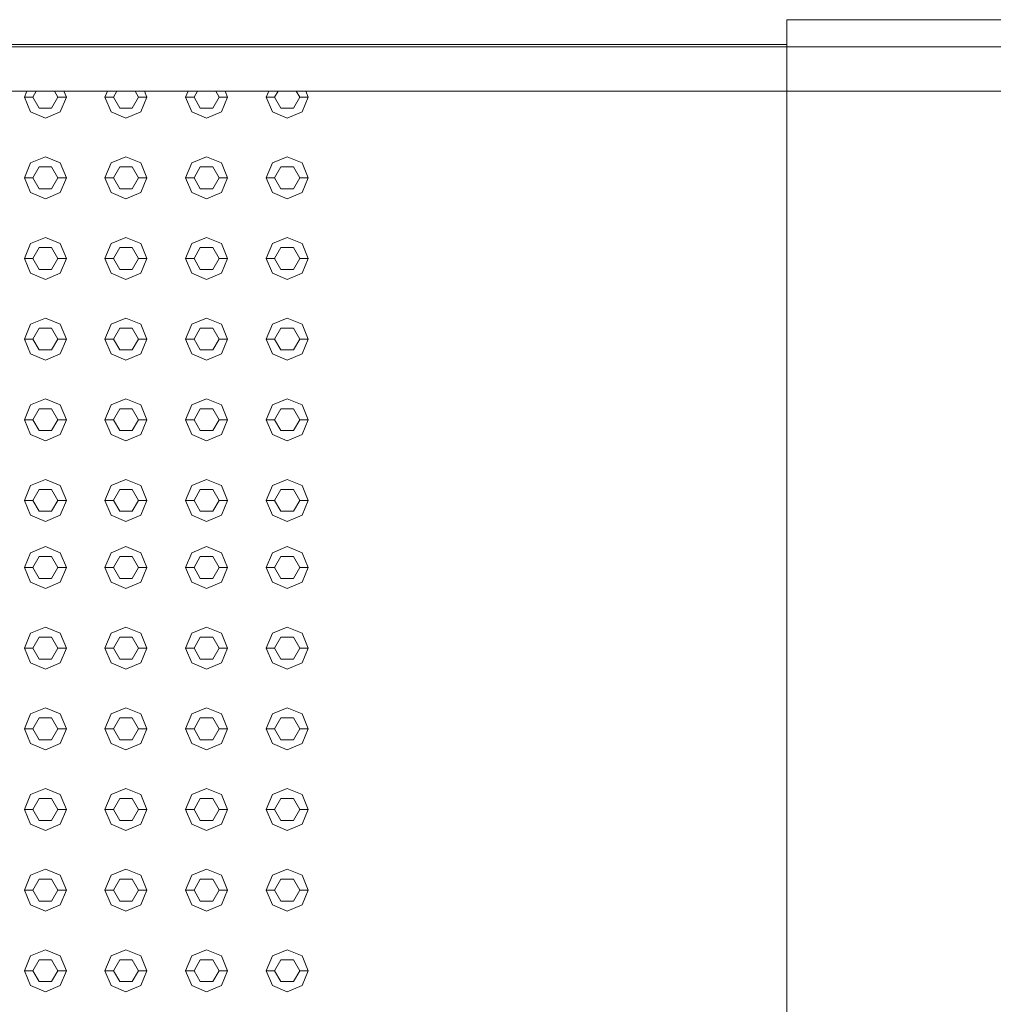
# Model space of a CAD drawing. Header units: millimetres. Extents: x 321 to 585, y -277 to 9.
# Tile 1046 of 1056: x 359.94 to 361.09, y -7.05 to -5.88. Entities that reach past the tile are written whole.
import ezdxf

# ---------------------------------------------------------------- set-up
doc = ezdxf.new("R2010")
doc.units = ezdxf.units.MM
doc.header["$MEASUREMENT"] = 0
for name, color, linetype, lineweight in [('IFC-Elemento construtivo genérico-Contorno', 253, 'Continuous', 5), ('IFC-Laje-Contorno', 134, 'Continuous', 5), ('IFC-Parede-Contorno', 42, 'Continuous', 5)]:
    doc.layers.add(name, color=color, linetype=linetype, lineweight=lineweight)

msp = doc.modelspace()

# ---------------------------------------------------------------- linework, layer by layer
at = {"layer": 'IFC-Elemento construtivo genérico-Contorno', "lineweight": 5}
for p, q in [((359.9413, -5.9724), (359.9443, -5.9651)), ((359.9513, -5.9724), (359.9555, -5.9651)), ((359.9771, -5.9651), (359.9813, -5.9724)), ((359.9883, -5.9651), (359.9913, -5.9724)), ((360.0373, -5.9724), (360.0403, -5.9651)), ((360.0473, -5.9724), (360.0515, -5.9651)), ((360.0731, -5.9651), (360.0773, -5.9724)), ((360.0843, -5.9651), (360.0873, -5.9724)), ((360.1333, -5.9724), (360.1363, -5.9651)), ((360.1433, -5.9724), (360.1475, -5.9651)), ((360.1691, -5.9651), (360.1733, -5.9724)), ((360.1803, -5.9651), (360.1833, -5.9724)), ((360.2293, -5.9724), (360.2323, -5.9651)), ((360.2393, -5.9724), (360.2435, -5.9651)), ((360.2651, -5.9651), (360.2693, -5.9724)), ((360.2763, -5.9651), (360.2793, -5.9724)), ((359.9413, -5.9724), (359.9513, -5.9724)), ((359.9413, -5.9724), (359.9487, -5.99)), ((359.9513, -5.9724), (359.9588, -5.9854)), ((359.9738, -5.9854), (359.9813, -5.9724)), ((359.9813, -5.9724), (359.9913, -5.9724)), ((359.984, -5.99), (359.9913, -5.9724)), ((360.0373, -5.9724), (360.0473, -5.9724)), ((360.0373, -5.9724), (360.0447, -5.99)), ((360.0473, -5.9724), (360.0548, -5.9854)), ((360.0698, -5.9854), (360.0773, -5.9724)), ((360.0773, -5.9724), (360.0873, -5.9724)), ((360.08, -5.99), (360.0873, -5.9724)), ((360.1333, -5.9724), (360.1433, -5.9724)), ((360.1333, -5.9724), (360.1407, -5.99)), ((360.1433, -5.9724), (360.1508, -5.9854)), ((360.1658, -5.9854), (360.1733, -5.9724)), ((360.1733, -5.9724), (360.1833, -5.9724)), ((360.176, -5.99), (360.1833, -5.9724)), ((360.2293, -5.9724), (360.2393, -5.9724)), ((360.2293, -5.9724), (360.2367, -5.99)), ((360.2393, -5.9724), (360.2468, -5.9854)), ((360.2618, -5.9854), (360.2693, -5.9724)), ((360.2693, -5.9724), (360.2793, -5.9724)), ((360.272, -5.99), (360.2793, -5.9724)), ((359.9588, -5.9854), (359.9738, -5.9854)), ((360.0548, -5.9854), (360.0698, -5.9854)), ((360.1508, -5.9854), (360.1658, -5.9854)), ((360.2468, -5.9854), (360.2618, -5.9854)), ((359.9487, -5.99), (359.9663, -5.9974)), ((359.9663, -5.9974), (359.984, -5.99)), ((360.0447, -5.99), (360.0623, -5.9974)), ((360.0623, -5.9974), (360.08, -5.99)), ((360.1407, -5.99), (360.1583, -5.9974)), ((360.1583, -5.9974), (360.176, -5.99)), ((360.2367, -5.99), (360.2543, -5.9974)), ((360.2543, -5.9974), (360.272, -5.99)), ((359.9487, -6.0507), (359.9663, -6.0434)), ((359.9663, -6.0434), (359.984, -6.0507)), ((360.0447, -6.0507), (360.0623, -6.0434)), ((360.0623, -6.0434), (360.08, -6.0507)), ((360.1407, -6.0507), (360.1583, -6.0434)), ((360.1583, -6.0434), (360.176, -6.0507)), ((360.2367, -6.0507), (360.2543, -6.0434)), ((360.2543, -6.0434), (360.272, -6.0507)), ((359.9413, -6.0684), (359.9487, -6.0507)), ((359.9513, -6.0684), (359.9588, -6.0554)), ((359.9588, -6.0554), (359.9738, -6.0554)), ((359.9738, -6.0554), (359.9813, -6.0684)), ((359.984, -6.0507), (359.9913, -6.0684)), ((360.0373, -6.0684), (360.0447, -6.0507)), ((360.0473, -6.0684), (360.0548, -6.0554)), ((360.0548, -6.0554), (360.0698, -6.0554)), ((360.0698, -6.0554), (360.0773, -6.0684)), ((360.08, -6.0507), (360.0873, -6.0684)), ((360.1333, -6.0684), (360.1407, -6.0507)), ((360.1433, -6.0684), (360.1508, -6.0554)), ((360.1508, -6.0554), (360.1658, -6.0554)), ((360.1658, -6.0554), (360.1733, -6.0684)), ((360.176, -6.0507), (360.1833, -6.0684)), ((360.2293, -6.0684), (360.2367, -6.0507)), ((360.2393, -6.0684), (360.2468, -6.0554)), ((360.2468, -6.0554), (360.2618, -6.0554)), ((360.2618, -6.0554), (360.2693, -6.0684)), ((360.272, -6.0507), (360.2793, -6.0684)), ((359.9413, -6.0684), (359.9513, -6.0684)), ((359.9413, -6.0684), (359.9487, -6.086)), ((359.9513, -6.0684), (359.9588, -6.0814)), ((359.9738, -6.0814), (359.9813, -6.0684)), ((359.9813, -6.0684), (359.9913, -6.0684)), ((359.984, -6.086), (359.9913, -6.0684)), ((360.0373, -6.0684), (360.0473, -6.0684)), ((360.0373, -6.0684), (360.0447, -6.086)), ((360.0473, -6.0684), (360.0548, -6.0814)), ((360.0698, -6.0814), (360.0773, -6.0684)), ((360.0773, -6.0684), (360.0873, -6.0684)), ((360.08, -6.086), (360.0873, -6.0684)), ((360.1333, -6.0684), (360.1433, -6.0684)), ((360.1333, -6.0684), (360.1407, -6.086)), ((360.1433, -6.0684), (360.1508, -6.0814)), ((360.1658, -6.0814), (360.1733, -6.0684)), ((360.1733, -6.0684), (360.1833, -6.0684)), ((360.176, -6.086), (360.1833, -6.0684)), ((360.2293, -6.0684), (360.2393, -6.0684)), ((360.2293, -6.0684), (360.2367, -6.086)), ((360.2393, -6.0684), (360.2468, -6.0814)), ((360.2618, -6.0814), (360.2693, -6.0684)), ((360.2693, -6.0684), (360.2793, -6.0684)), ((360.272, -6.086), (360.2793, -6.0684)), ((359.9588, -6.0814), (359.9738, -6.0814)), ((360.0548, -6.0814), (360.0698, -6.0814)), ((360.1508, -6.0814), (360.1658, -6.0814)), ((360.2468, -6.0814), (360.2618, -6.0814)), ((359.9487, -6.086), (359.9663, -6.0934)), ((359.9663, -6.0934), (359.984, -6.086)), ((360.0447, -6.086), (360.0623, -6.0934)), ((360.0623, -6.0934), (360.08, -6.086)), ((360.1407, -6.086), (360.1583, -6.0934)), ((360.1583, -6.0934), (360.176, -6.086)), ((360.2367, -6.086), (360.2543, -6.0934)), ((360.2543, -6.0934), (360.272, -6.086)), ((359.9487, -6.1467), (359.9663, -6.1394)), ((359.9663, -6.1394), (359.984, -6.1467)), ((360.0447, -6.1467), (360.0623, -6.1394)), ((360.0623, -6.1394), (360.08, -6.1467)), ((360.1407, -6.1467), (360.1583, -6.1394)), ((360.1583, -6.1394), (360.176, -6.1467)), ((360.2367, -6.1467), (360.2543, -6.1394)), ((360.2543, -6.1394), (360.272, -6.1467)), ((359.9413, -6.1644), (359.9487, -6.1467)), ((359.9513, -6.1644), (359.9588, -6.1514)), ((359.9588, -6.1514), (359.9738, -6.1514)), ((359.9738, -6.1514), (359.9813, -6.1644)), ((359.984, -6.1467), (359.9913, -6.1644)), ((360.0373, -6.1644), (360.0447, -6.1467)), ((360.0473, -6.1644), (360.0548, -6.1514)), ((360.0548, -6.1514), (360.0698, -6.1514)), ((360.0698, -6.1514), (360.0773, -6.1644)), ((360.08, -6.1467), (360.0873, -6.1644)), ((360.1333, -6.1644), (360.1407, -6.1467)), ((360.1433, -6.1644), (360.1508, -6.1514)), ((360.1508, -6.1514), (360.1658, -6.1514)), ((360.1658, -6.1514), (360.1733, -6.1644)), ((360.176, -6.1467), (360.1833, -6.1644)), ((360.2293, -6.1644), (360.2367, -6.1467)), ((360.2393, -6.1644), (360.2468, -6.1514)), ((360.2468, -6.1514), (360.2618, -6.1514)), ((360.2618, -6.1514), (360.2693, -6.1644)), ((360.272, -6.1467), (360.2793, -6.1644)), ((359.9413, -6.1644), (359.9513, -6.1644)), ((359.9413, -6.1644), (359.9487, -6.182)), ((359.9513, -6.1644), (359.9588, -6.1774)), ((359.9738, -6.1774), (359.9813, -6.1644)), ((359.9813, -6.1644), (359.9913, -6.1644)), ((359.984, -6.182), (359.9913, -6.1644)), ((360.0373, -6.1644), (360.0473, -6.1644)), ((360.0373, -6.1644), (360.0447, -6.182)), ((360.0473, -6.1644), (360.0548, -6.1774)), ((360.0698, -6.1774), (360.0773, -6.1644)), ((360.0773, -6.1644), (360.0873, -6.1644)), ((360.08, -6.182), (360.0873, -6.1644)), ((360.1333, -6.1644), (360.1433, -6.1644)), ((360.1333, -6.1644), (360.1407, -6.182)), ((360.1433, -6.1644), (360.1508, -6.1774)), ((360.1658, -6.1774), (360.1733, -6.1644)), ((360.1733, -6.1644), (360.1833, -6.1644)), ((360.176, -6.182), (360.1833, -6.1644)), ((360.2293, -6.1644), (360.2393, -6.1644)), ((360.2293, -6.1644), (360.2367, -6.182)), ((360.2393, -6.1644), (360.2468, -6.1774)), ((360.2618, -6.1774), (360.2693, -6.1644)), ((360.2693, -6.1644), (360.2793, -6.1644)), ((360.272, -6.182), (360.2793, -6.1644)), ((359.9588, -6.1774), (359.9738, -6.1774)), ((360.0548, -6.1774), (360.0698, -6.1774)), ((360.1508, -6.1774), (360.1658, -6.1774)), ((360.2468, -6.1774), (360.2618, -6.1774)), ((359.9487, -6.182), (359.9663, -6.1894)), ((359.9663, -6.1894), (359.984, -6.182)), ((360.0447, -6.182), (360.0623, -6.1894)), ((360.0623, -6.1894), (360.08, -6.182)), ((360.1407, -6.182), (360.1583, -6.1894)), ((360.1583, -6.1894), (360.176, -6.182)), ((360.2367, -6.182), (360.2543, -6.1894)), ((360.2543, -6.1894), (360.272, -6.182)), ((359.9487, -6.2427), (359.9663, -6.2354)), ((359.9663, -6.2354), (359.984, -6.2427)), ((360.0447, -6.2427), (360.0623, -6.2354)), ((360.0623, -6.2354), (360.08, -6.2427)), ((360.1407, -6.2427), (360.1583, -6.2354)), ((360.1583, -6.2354), (360.176, -6.2427)), ((360.2367, -6.2427), (360.2543, -6.2354)), ((360.2543, -6.2354), (360.272, -6.2427)), ((359.9413, -6.2604), (359.9487, -6.2427)), ((359.9513, -6.2604), (359.9588, -6.2474)), ((359.9588, -6.2474), (359.9738, -6.2474)), ((359.9738, -6.2474), (359.9813, -6.2604)), ((359.984, -6.2427), (359.9913, -6.2604)), ((360.0373, -6.2604), (360.0447, -6.2427)), ((360.0473, -6.2604), (360.0548, -6.2474)), ((360.0548, -6.2474), (360.0698, -6.2474)), ((360.0698, -6.2474), (360.0773, -6.2604)), ((360.08, -6.2427), (360.0873, -6.2604)), ((360.1333, -6.2604), (360.1407, -6.2427)), ((360.1433, -6.2604), (360.1508, -6.2474)), ((360.1508, -6.2474), (360.1658, -6.2474)), ((360.1658, -6.2474), (360.1733, -6.2604)), ((360.176, -6.2427), (360.1833, -6.2604)), ((360.2293, -6.2604), (360.2367, -6.2427)), ((360.2393, -6.2604), (360.2468, -6.2474)), ((360.2468, -6.2474), (360.2618, -6.2474)), ((360.2618, -6.2474), (360.2693, -6.2604)), ((360.272, -6.2427), (360.2793, -6.2604)), ((359.9413, -6.2604), (359.9513, -6.2604)), ((359.9413, -6.2604), (359.9487, -6.278)), ((359.9513, -6.2604), (359.9588, -6.2734)), ((359.9738, -6.2734), (359.9813, -6.2604)), ((359.9813, -6.2604), (359.9913, -6.2604)), ((359.984, -6.278), (359.9913, -6.2604)), ((360.0373, -6.2604), (360.0473, -6.2604)), ((360.0373, -6.2604), (360.0447, -6.278)), ((360.0473, -6.2604), (360.0548, -6.2734)), ((360.0698, -6.2734), (360.0773, -6.2604)), ((360.0773, -6.2604), (360.0873, -6.2604)), ((360.08, -6.278), (360.0873, -6.2604)), ((360.1333, -6.2604), (360.1433, -6.2604)), ((360.1333, -6.2604), (360.1407, -6.278)), ((360.1433, -6.2604), (360.1508, -6.2734)), ((360.1658, -6.2734), (360.1733, -6.2604)), ((360.1733, -6.2604), (360.1833, -6.2604)), ((360.176, -6.278), (360.1833, -6.2604)), ((360.2293, -6.2604), (360.2393, -6.2604)), ((360.2293, -6.2604), (360.2367, -6.278)), ((360.2393, -6.2604), (360.2468, -6.2734)), ((360.2618, -6.2734), (360.2693, -6.2604)), ((360.2693, -6.2604), (360.2793, -6.2604)), ((360.272, -6.278), (360.2793, -6.2604)), ((359.9487, -6.278), (359.9663, -6.2854)), ((359.9588, -6.2734), (359.9738, -6.2734)), ((359.9663, -6.2854), (359.984, -6.278)), ((360.0447, -6.278), (360.0623, -6.2854)), ((360.0548, -6.2734), (360.0698, -6.2734)), ((360.0623, -6.2854), (360.08, -6.278)), ((360.1407, -6.278), (360.1583, -6.2854)), ((360.1508, -6.2734), (360.1658, -6.2734)), ((360.1583, -6.2854), (360.176, -6.278)), ((360.2367, -6.278), (360.2543, -6.2854)), ((360.2468, -6.2734), (360.2618, -6.2734)), ((360.2543, -6.2854), (360.272, -6.278)), ((359.9413, -6.3564), (359.9487, -6.3387)), ((359.9487, -6.3387), (359.9663, -6.3314)), ((359.9663, -6.3314), (359.984, -6.3387)), ((359.984, -6.3387), (359.9913, -6.3564)), ((360.0373, -6.3564), (360.0447, -6.3387)), ((360.0447, -6.3387), (360.0623, -6.3314)), ((360.0623, -6.3314), (360.08, -6.3387)), ((360.08, -6.3387), (360.0873, -6.3564)), ((360.1333, -6.3564), (360.1407, -6.3387)), ((360.1407, -6.3387), (360.1583, -6.3314)), ((360.1583, -6.3314), (360.176, -6.3387)), ((360.176, -6.3387), (360.1833, -6.3564)), ((360.2293, -6.3564), (360.2367, -6.3387)), ((360.2367, -6.3387), (360.2543, -6.3314)), ((360.2543, -6.3314), (360.272, -6.3387)), ((360.272, -6.3387), (360.2793, -6.3564)), ((359.9513, -6.3564), (359.9588, -6.3434)), ((359.9588, -6.3434), (359.9738, -6.3434)), ((359.9738, -6.3434), (359.9813, -6.3564)), ((360.0473, -6.3564), (360.0548, -6.3434)), ((360.0548, -6.3434), (360.0698, -6.3434)), ((360.0698, -6.3434), (360.0773, -6.3564)), ((360.1433, -6.3564), (360.1508, -6.3434)), ((360.1508, -6.3434), (360.1658, -6.3434)), ((360.1658, -6.3434), (360.1733, -6.3564)), ((360.2393, -6.3564), (360.2468, -6.3434)), ((360.2468, -6.3434), (360.2618, -6.3434)), ((360.2618, -6.3434), (360.2693, -6.3564)), ((359.9413, -6.3564), (359.9513, -6.3564)), ((359.9413, -6.3564), (359.9487, -6.374)), ((359.9513, -6.3564), (359.9588, -6.3694)), ((359.9738, -6.3694), (359.9813, -6.3564)), ((359.9813, -6.3564), (359.9913, -6.3564)), ((359.984, -6.374), (359.9913, -6.3564)), ((360.0373, -6.3564), (360.0473, -6.3564)), ((360.0373, -6.3564), (360.0447, -6.374)), ((360.0473, -6.3564), (360.0548, -6.3694)), ((360.0698, -6.3694), (360.0773, -6.3564)), ((360.0773, -6.3564), (360.0873, -6.3564)), ((360.08, -6.374), (360.0873, -6.3564)), ((360.1333, -6.3564), (360.1433, -6.3564)), ((360.1333, -6.3564), (360.1407, -6.374)), ((360.1433, -6.3564), (360.1508, -6.3694)), ((360.1658, -6.3694), (360.1733, -6.3564)), ((360.1733, -6.3564), (360.1833, -6.3564)), ((360.176, -6.374), (360.1833, -6.3564)), ((360.2293, -6.3564), (360.2393, -6.3564)), ((360.2293, -6.3564), (360.2367, -6.374)), ((360.2393, -6.3564), (360.2468, -6.3694)), ((360.2618, -6.3694), (360.2693, -6.3564)), ((360.2693, -6.3564), (360.2793, -6.3564)), ((360.272, -6.374), (360.2793, -6.3564)), ((359.9487, -6.374), (359.9663, -6.3814)), ((359.9588, -6.3694), (359.9738, -6.3694)), ((359.9663, -6.3814), (359.984, -6.374)), ((360.0447, -6.374), (360.0623, -6.3814)), ((360.0548, -6.3694), (360.0698, -6.3694)), ((360.0623, -6.3814), (360.08, -6.374)), ((360.1407, -6.374), (360.1583, -6.3814)), ((360.1508, -6.3694), (360.1658, -6.3694)), ((360.1583, -6.3814), (360.176, -6.374)), ((360.2367, -6.374), (360.2543, -6.3814)), ((360.2468, -6.3694), (360.2618, -6.3694)), ((360.2543, -6.3814), (360.272, -6.374)), ((359.9413, -6.4524), (359.9487, -6.4347)), ((359.9487, -6.4347), (359.9663, -6.4274)), ((359.9663, -6.4274), (359.984, -6.4347)), ((359.984, -6.4347), (359.9913, -6.4524)), ((360.0373, -6.4524), (360.0447, -6.4347)), ((360.0447, -6.4347), (360.0623, -6.4274)), ((360.0623, -6.4274), (360.08, -6.4347)), ((360.08, -6.4347), (360.0873, -6.4524)), ((360.1333, -6.4524), (360.1407, -6.4347)), ((360.1407, -6.4347), (360.1583, -6.4274)), ((360.1583, -6.4274), (360.176, -6.4347)), ((360.176, -6.4347), (360.1833, -6.4524)), ((360.2293, -6.4524), (360.2367, -6.4347)), ((360.2367, -6.4347), (360.2543, -6.4274)), ((360.2543, -6.4274), (360.272, -6.4347)), ((360.272, -6.4347), (360.2793, -6.4524)), ((359.9513, -6.4524), (359.9588, -6.4394)), ((359.9588, -6.4394), (359.9738, -6.4394)), ((359.9738, -6.4394), (359.9813, -6.4524)), ((360.0473, -6.4524), (360.0548, -6.4394)), ((360.0548, -6.4394), (360.0698, -6.4394)), ((360.0698, -6.4394), (360.0773, -6.4524)), ((360.1433, -6.4524), (360.1508, -6.4394)), ((360.1508, -6.4394), (360.1658, -6.4394)), ((360.1658, -6.4394), (360.1733, -6.4524)), ((360.2393, -6.4524), (360.2468, -6.4394)), ((360.2468, -6.4394), (360.2618, -6.4394)), ((360.2618, -6.4394), (360.2693, -6.4524)), ((359.9413, -6.4524), (359.9513, -6.4524)), ((359.9413, -6.4524), (359.9487, -6.47)), ((359.9513, -6.4524), (359.9588, -6.4654)), ((359.9738, -6.4654), (359.9813, -6.4524)), ((359.9813, -6.4524), (359.9913, -6.4524)), ((359.984, -6.47), (359.9913, -6.4524)), ((360.0373, -6.4524), (360.0473, -6.4524)), ((360.0373, -6.4524), (360.0447, -6.47)), ((360.0473, -6.4524), (360.0548, -6.4654)), ((360.0698, -6.4654), (360.0773, -6.4524)), ((360.0773, -6.4524), (360.0873, -6.4524)), ((360.08, -6.47), (360.0873, -6.4524)), ((360.1333, -6.4524), (360.1433, -6.4524)), ((360.1333, -6.4524), (360.1407, -6.47)), ((360.1433, -6.4524), (360.1508, -6.4654)), ((360.1658, -6.4654), (360.1733, -6.4524)), ((360.1733, -6.4524), (360.1833, -6.4524)), ((360.176, -6.47), (360.1833, -6.4524)), ((360.2293, -6.4524), (360.2393, -6.4524)), ((360.2293, -6.4524), (360.2367, -6.47)), ((360.2393, -6.4524), (360.2468, -6.4654)), ((360.2618, -6.4654), (360.2693, -6.4524)), ((360.2693, -6.4524), (360.2793, -6.4524)), ((360.272, -6.47), (360.2793, -6.4524)), ((359.9487, -6.47), (359.9663, -6.4774)), ((359.9588, -6.4654), (359.9738, -6.4654)), ((359.9663, -6.4774), (359.984, -6.47)), ((360.0447, -6.47), (360.0623, -6.4774)), ((360.0548, -6.4654), (360.0698, -6.4654)), ((360.0623, -6.4774), (360.08, -6.47)), ((360.1407, -6.47), (360.1583, -6.4774)), ((360.1508, -6.4654), (360.1658, -6.4654)), ((360.1583, -6.4774), (360.176, -6.47)), ((360.2367, -6.47), (360.2543, -6.4774)), ((360.2468, -6.4654), (360.2618, -6.4654)), ((360.2543, -6.4774), (360.272, -6.47)), ((359.9413, -6.5324), (359.9487, -6.5147)), ((359.9487, -6.5147), (359.9663, -6.5074)), ((359.9663, -6.5074), (359.984, -6.5147)), ((359.984, -6.5147), (359.9913, -6.5324)), ((360.0373, -6.5324), (360.0447, -6.5147)), ((360.0447, -6.5147), (360.0623, -6.5074)), ((360.0623, -6.5074), (360.08, -6.5147)), ((360.08, -6.5147), (360.0873, -6.5324)), ((360.1333, -6.5324), (360.1407, -6.5147)), ((360.1407, -6.5147), (360.1583, -6.5074)), ((360.1583, -6.5074), (360.176, -6.5147)), ((360.176, -6.5147), (360.1833, -6.5324)), ((360.2293, -6.5324), (360.2367, -6.5147)), ((360.2367, -6.5147), (360.2543, -6.5074)), ((360.2543, -6.5074), (360.272, -6.5147)), ((360.272, -6.5147), (360.2793, -6.5324)), ((359.9513, -6.5324), (359.9588, -6.5194)), ((359.9588, -6.5194), (359.9738, -6.5194)), ((359.9738, -6.5194), (359.9813, -6.5324)), ((360.0473, -6.5324), (360.0548, -6.5194)), ((360.0548, -6.5194), (360.0698, -6.5194)), ((360.0698, -6.5194), (360.0773, -6.5324)), ((360.1433, -6.5324), (360.1508, -6.5194)), ((360.1508, -6.5194), (360.1658, -6.5194)), ((360.1658, -6.5194), (360.1733, -6.5324)), ((360.2393, -6.5324), (360.2468, -6.5194)), ((360.2468, -6.5194), (360.2618, -6.5194)), ((360.2618, -6.5194), (360.2693, -6.5324)), ((359.9413, -6.5324), (359.9513, -6.5324)), ((359.9413, -6.5324), (359.9487, -6.55)), ((359.9513, -6.5324), (359.9588, -6.5454)), ((359.9738, -6.5454), (359.9813, -6.5324)), ((359.9813, -6.5324), (359.9913, -6.5324)), ((359.984, -6.55), (359.9913, -6.5324)), ((360.0373, -6.5324), (360.0473, -6.5324)), ((360.0373, -6.5324), (360.0447, -6.55)), ((360.0473, -6.5324), (360.0548, -6.5454)), ((360.0698, -6.5454), (360.0773, -6.5324)), ((360.0773, -6.5324), (360.0873, -6.5324)), ((360.08, -6.55), (360.0873, -6.5324)), ((360.1333, -6.5324), (360.1433, -6.5324)), ((360.1333, -6.5324), (360.1407, -6.55)), ((360.1433, -6.5324), (360.1508, -6.5454)), ((360.1658, -6.5454), (360.1733, -6.5324)), ((360.1733, -6.5324), (360.1833, -6.5324)), ((360.176, -6.55), (360.1833, -6.5324)), ((360.2293, -6.5324), (360.2393, -6.5324)), ((360.2293, -6.5324), (360.2367, -6.55)), ((360.2393, -6.5324), (360.2468, -6.5454)), ((360.2618, -6.5454), (360.2693, -6.5324)), ((360.2693, -6.5324), (360.2793, -6.5324)), ((360.272, -6.55), (360.2793, -6.5324)), ((359.9487, -6.55), (359.9663, -6.5574)), ((359.9588, -6.5454), (359.9738, -6.5454)), ((359.9663, -6.5574), (359.984, -6.55)), ((360.0447, -6.55), (360.0623, -6.5574)), ((360.0548, -6.5454), (360.0698, -6.5454)), ((360.0623, -6.5574), (360.08, -6.55)), ((360.1407, -6.55), (360.1583, -6.5574)), ((360.1508, -6.5454), (360.1658, -6.5454)), ((360.1583, -6.5574), (360.176, -6.55)), ((360.2367, -6.55), (360.2543, -6.5574)), ((360.2468, -6.5454), (360.2618, -6.5454)), ((360.2543, -6.5574), (360.272, -6.55)), ((359.9413, -6.6284), (359.9487, -6.6107)), ((359.9487, -6.6107), (359.9663, -6.6034)), ((359.9663, -6.6034), (359.984, -6.6107)), ((359.984, -6.6107), (359.9913, -6.6284)), ((360.0373, -6.6284), (360.0447, -6.6107)), ((360.0447, -6.6107), (360.0623, -6.6034)), ((360.0623, -6.6034), (360.08, -6.6107)), ((360.08, -6.6107), (360.0873, -6.6284)), ((360.1333, -6.6284), (360.1407, -6.6107)), ((360.1407, -6.6107), (360.1583, -6.6034)), ((360.1583, -6.6034), (360.176, -6.6107)), ((360.176, -6.6107), (360.1833, -6.6284)), ((360.2293, -6.6284), (360.2367, -6.6107)), ((360.2367, -6.6107), (360.2543, -6.6034)), ((360.2543, -6.6034), (360.272, -6.6107)), ((360.272, -6.6107), (360.2793, -6.6284)), ((359.9513, -6.6284), (359.9588, -6.6154)), ((359.9588, -6.6154), (359.9738, -6.6154)), ((359.9738, -6.6154), (359.9813, -6.6284)), ((360.0473, -6.6284), (360.0548, -6.6154)), ((360.0548, -6.6154), (360.0698, -6.6154)), ((360.0698, -6.6154), (360.0773, -6.6284)), ((360.1433, -6.6284), (360.1508, -6.6154)), ((360.1508, -6.6154), (360.1658, -6.6154)), ((360.1658, -6.6154), (360.1733, -6.6284)), ((360.2393, -6.6284), (360.2468, -6.6154)), ((360.2468, -6.6154), (360.2618, -6.6154)), ((360.2618, -6.6154), (360.2693, -6.6284)), ((359.9413, -6.6284), (359.9513, -6.6284)), ((359.9413, -6.6284), (359.9487, -6.646)), ((359.9513, -6.6284), (359.9588, -6.6414)), ((359.9738, -6.6414), (359.9813, -6.6284)), ((359.9813, -6.6284), (359.9913, -6.6284)), ((359.984, -6.646), (359.9913, -6.6284)), ((360.0373, -6.6284), (360.0473, -6.6284)), ((360.0373, -6.6284), (360.0447, -6.646)), ((360.0473, -6.6284), (360.0548, -6.6414)), ((360.0698, -6.6414), (360.0773, -6.6284)), ((360.0773, -6.6284), (360.0873, -6.6284)), ((360.08, -6.646), (360.0873, -6.6284)), ((360.1333, -6.6284), (360.1433, -6.6284)), ((360.1333, -6.6284), (360.1407, -6.646)), ((360.1433, -6.6284), (360.1508, -6.6414)), ((360.1658, -6.6414), (360.1733, -6.6284)), ((360.1733, -6.6284), (360.1833, -6.6284)), ((360.176, -6.646), (360.1833, -6.6284)), ((360.2293, -6.6284), (360.2393, -6.6284)), ((360.2293, -6.6284), (360.2367, -6.646)), ((360.2393, -6.6284), (360.2468, -6.6414)), ((360.2618, -6.6414), (360.2693, -6.6284)), ((360.2693, -6.6284), (360.2793, -6.6284)), ((360.272, -6.646), (360.2793, -6.6284)), ((359.9487, -6.646), (359.9663, -6.6534)), ((359.9588, -6.6414), (359.9738, -6.6414)), ((359.9663, -6.6534), (359.984, -6.646)), ((360.0447, -6.646), (360.0623, -6.6534)), ((360.0548, -6.6414), (360.0698, -6.6414)), ((360.0623, -6.6534), (360.08, -6.646)), ((360.1407, -6.646), (360.1583, -6.6534)), ((360.1508, -6.6414), (360.1658, -6.6414)), ((360.1583, -6.6534), (360.176, -6.646)), ((360.2367, -6.646), (360.2543, -6.6534)), ((360.2468, -6.6414), (360.2618, -6.6414)), ((360.2543, -6.6534), (360.272, -6.646)), ((359.9487, -6.7067), (359.9663, -6.6994)), ((359.9663, -6.6994), (359.984, -6.7067)), ((360.0447, -6.7067), (360.0623, -6.6994)), ((360.0623, -6.6994), (360.08, -6.7067)), ((360.1407, -6.7067), (360.1583, -6.6994)), ((360.1583, -6.6994), (360.176, -6.7067)), ((360.2367, -6.7067), (360.2543, -6.6994)), ((360.2543, -6.6994), (360.272, -6.7067)), ((359.9413, -6.7244), (359.9487, -6.7067)), ((359.9513, -6.7244), (359.9588, -6.7114)), ((359.9588, -6.7114), (359.9738, -6.7114)), ((359.9738, -6.7114), (359.9813, -6.7244)), ((359.984, -6.7067), (359.9913, -6.7244)), ((360.0373, -6.7244), (360.0447, -6.7067)), ((360.0473, -6.7244), (360.0548, -6.7114)), ((360.0548, -6.7114), (360.0698, -6.7114)), ((360.0698, -6.7114), (360.0773, -6.7244)), ((360.08, -6.7067), (360.0873, -6.7244)), ((360.1333, -6.7244), (360.1407, -6.7067)), ((360.1433, -6.7244), (360.1508, -6.7114)), ((360.1508, -6.7114), (360.1658, -6.7114)), ((360.1658, -6.7114), (360.1733, -6.7244)), ((360.176, -6.7067), (360.1833, -6.7244)), ((360.2293, -6.7244), (360.2367, -6.7067)), ((360.2393, -6.7244), (360.2468, -6.7114)), ((360.2468, -6.7114), (360.2618, -6.7114)), ((360.2618, -6.7114), (360.2693, -6.7244)), ((360.272, -6.7067), (360.2793, -6.7244)), ((359.9413, -6.7244), (359.9513, -6.7244)), ((359.9413, -6.7244), (359.9487, -6.742)), ((359.9513, -6.7244), (359.9588, -6.7374)), ((359.9738, -6.7374), (359.9813, -6.7244)), ((359.9813, -6.7244), (359.9913, -6.7244)), ((359.984, -6.742), (359.9913, -6.7244)), ((360.0373, -6.7244), (360.0473, -6.7244)), ((360.0373, -6.7244), (360.0447, -6.742)), ((360.0473, -6.7244), (360.0548, -6.7374)), ((360.0698, -6.7374), (360.0773, -6.7244)), ((360.0773, -6.7244), (360.0873, -6.7244)), ((360.08, -6.742), (360.0873, -6.7244)), ((360.1333, -6.7244), (360.1433, -6.7244)), ((360.1333, -6.7244), (360.1407, -6.742)), ((360.1433, -6.7244), (360.1508, -6.7374)), ((360.1658, -6.7374), (360.1733, -6.7244)), ((360.1733, -6.7244), (360.1833, -6.7244)), ((360.176, -6.742), (360.1833, -6.7244)), ((360.2293, -6.7244), (360.2393, -6.7244)), ((360.2293, -6.7244), (360.2367, -6.742)), ((360.2393, -6.7244), (360.2468, -6.7374)), ((360.2618, -6.7374), (360.2693, -6.7244)), ((360.2693, -6.7244), (360.2793, -6.7244)), ((360.272, -6.742), (360.2793, -6.7244)), ((359.9588, -6.7374), (359.9738, -6.7374)), ((360.0548, -6.7374), (360.0698, -6.7374)), ((360.1508, -6.7374), (360.1658, -6.7374)), ((360.2468, -6.7374), (360.2618, -6.7374)), ((359.9487, -6.742), (359.9663, -6.7494)), ((359.9663, -6.7494), (359.984, -6.742)), ((360.0447, -6.742), (360.0623, -6.7494)), ((360.0623, -6.7494), (360.08, -6.742)), ((360.1407, -6.742), (360.1583, -6.7494)), ((360.1583, -6.7494), (360.176, -6.742)), ((360.2367, -6.742), (360.2543, -6.7494)), ((360.2543, -6.7494), (360.272, -6.742)), ((359.9487, -6.8027), (359.9663, -6.7954)), ((359.9663, -6.7954), (359.984, -6.8027)), ((360.0447, -6.8027), (360.0623, -6.7954)), ((360.0623, -6.7954), (360.08, -6.8027)), ((360.1407, -6.8027), (360.1583, -6.7954)), ((360.1583, -6.7954), (360.176, -6.8027)), ((360.2367, -6.8027), (360.2543, -6.7954)), ((360.2543, -6.7954), (360.272, -6.8027)), ((359.9413, -6.8204), (359.9487, -6.8027)), ((359.9513, -6.8204), (359.9588, -6.8074)), ((359.9588, -6.8074), (359.9738, -6.8074)), ((359.9738, -6.8074), (359.9813, -6.8204)), ((359.984, -6.8027), (359.9913, -6.8204)), ((360.0373, -6.8204), (360.0447, -6.8027)), ((360.0473, -6.8204), (360.0548, -6.8074)), ((360.0548, -6.8074), (360.0698, -6.8074)), ((360.0698, -6.8074), (360.0773, -6.8204)), ((360.08, -6.8027), (360.0873, -6.8204)), ((360.1333, -6.8204), (360.1407, -6.8027)), ((360.1433, -6.8204), (360.1508, -6.8074)), ((360.1508, -6.8074), (360.1658, -6.8074)), ((360.1658, -6.8074), (360.1733, -6.8204)), ((360.176, -6.8027), (360.1833, -6.8204)), ((360.2293, -6.8204), (360.2367, -6.8027)), ((360.2393, -6.8204), (360.2468, -6.8074)), ((360.2468, -6.8074), (360.2618, -6.8074)), ((360.2618, -6.8074), (360.2693, -6.8204)), ((360.272, -6.8027), (360.2793, -6.8204)), ((359.9413, -6.8204), (359.9513, -6.8204)), ((359.9413, -6.8204), (359.9487, -6.838)), ((359.9513, -6.8204), (359.9588, -6.8334)), ((359.9738, -6.8334), (359.9813, -6.8204)), ((359.9813, -6.8204), (359.9913, -6.8204)), ((359.984, -6.838), (359.9913, -6.8204)), ((360.0373, -6.8204), (360.0473, -6.8204)), ((360.0373, -6.8204), (360.0447, -6.838)), ((360.0473, -6.8204), (360.0548, -6.8334)), ((360.0698, -6.8334), (360.0773, -6.8204)), ((360.0773, -6.8204), (360.0873, -6.8204)), ((360.08, -6.838), (360.0873, -6.8204)), ((360.1333, -6.8204), (360.1433, -6.8204)), ((360.1333, -6.8204), (360.1407, -6.838)), ((360.1433, -6.8204), (360.1508, -6.8334)), ((360.1658, -6.8334), (360.1733, -6.8204)), ((360.1733, -6.8204), (360.1833, -6.8204)), ((360.176, -6.838), (360.1833, -6.8204)), ((360.2293, -6.8204), (360.2393, -6.8204)), ((360.2293, -6.8204), (360.2367, -6.838)), ((360.2393, -6.8204), (360.2468, -6.8334)), ((360.2618, -6.8334), (360.2693, -6.8204)), ((360.2693, -6.8204), (360.2793, -6.8204)), ((360.272, -6.838), (360.2793, -6.8204)), ((359.9588, -6.8334), (359.9738, -6.8334)), ((360.0548, -6.8334), (360.0698, -6.8334)), ((360.1508, -6.8334), (360.1658, -6.8334)), ((360.2468, -6.8334), (360.2618, -6.8334)), ((359.9487, -6.838), (359.9663, -6.8454)), ((359.9663, -6.8454), (359.984, -6.838)), ((360.0447, -6.838), (360.0623, -6.8454)), ((360.0623, -6.8454), (360.08, -6.838)), ((360.1407, -6.838), (360.1583, -6.8454)), ((360.1583, -6.8454), (360.176, -6.838)), ((360.2367, -6.838), (360.2543, -6.8454)), ((360.2543, -6.8454), (360.272, -6.838)), ((359.9487, -6.8987), (359.9663, -6.8914)), ((359.9663, -6.8914), (359.984, -6.8987)), ((360.0447, -6.8987), (360.0623, -6.8914)), ((360.0623, -6.8914), (360.08, -6.8987)), ((360.1407, -6.8987), (360.1583, -6.8914)), ((360.1583, -6.8914), (360.176, -6.8987)), ((360.2367, -6.8987), (360.2543, -6.8914)), ((360.2543, -6.8914), (360.272, -6.8987)), ((359.9413, -6.9164), (359.9487, -6.8987)), ((359.9513, -6.9164), (359.9588, -6.9034)), ((359.9588, -6.9034), (359.9738, -6.9034)), ((359.9738, -6.9034), (359.9813, -6.9164)), ((359.984, -6.8987), (359.9913, -6.9164)), ((360.0373, -6.9164), (360.0447, -6.8987)), ((360.0473, -6.9164), (360.0548, -6.9034)), ((360.0548, -6.9034), (360.0698, -6.9034)), ((360.0698, -6.9034), (360.0773, -6.9164)), ((360.08, -6.8987), (360.0873, -6.9164)), ((360.1333, -6.9164), (360.1407, -6.8987)), ((360.1433, -6.9164), (360.1508, -6.9034)), ((360.1508, -6.9034), (360.1658, -6.9034)), ((360.1658, -6.9034), (360.1733, -6.9164)), ((360.176, -6.8987), (360.1833, -6.9164)), ((360.2293, -6.9164), (360.2367, -6.8987)), ((360.2393, -6.9164), (360.2468, -6.9034)), ((360.2468, -6.9034), (360.2618, -6.9034)), ((360.2618, -6.9034), (360.2693, -6.9164)), ((360.272, -6.8987), (360.2793, -6.9164)), ((359.9413, -6.9164), (359.9513, -6.9164)), ((359.9413, -6.9164), (359.9487, -6.934)), ((359.9513, -6.9164), (359.9588, -6.9294)), ((359.9738, -6.9294), (359.9813, -6.9164)), ((359.9813, -6.9164), (359.9913, -6.9164)), ((359.984, -6.934), (359.9913, -6.9164)), ((360.0373, -6.9164), (360.0473, -6.9164)), ((360.0373, -6.9164), (360.0447, -6.934)), ((360.0473, -6.9164), (360.0548, -6.9294)), ((360.0698, -6.9294), (360.0773, -6.9164)), ((360.0773, -6.9164), (360.0873, -6.9164)), ((360.08, -6.934), (360.0873, -6.9164)), ((360.1333, -6.9164), (360.1433, -6.9164)), ((360.1333, -6.9164), (360.1407, -6.934)), ((360.1433, -6.9164), (360.1508, -6.9294)), ((360.1658, -6.9294), (360.1733, -6.9164)), ((360.1733, -6.9164), (360.1833, -6.9164)), ((360.176, -6.934), (360.1833, -6.9164)), ((360.2293, -6.9164), (360.2393, -6.9164)), ((360.2293, -6.9164), (360.2367, -6.934)), ((360.2393, -6.9164), (360.2468, -6.9294)), ((360.2618, -6.9294), (360.2693, -6.9164)), ((360.2693, -6.9164), (360.2793, -6.9164)), ((360.272, -6.934), (360.2793, -6.9164)), ((359.9487, -6.934), (359.9663, -6.9414)), ((359.9588, -6.9294), (359.9738, -6.9294)), ((359.9663, -6.9414), (359.984, -6.934)), ((360.0447, -6.934), (360.0623, -6.9414)), ((360.0548, -6.9294), (360.0698, -6.9294)), ((360.0623, -6.9414), (360.08, -6.934)), ((360.1407, -6.934), (360.1583, -6.9414)), ((360.1508, -6.9294), (360.1658, -6.9294)), ((360.1583, -6.9414), (360.176, -6.934)), ((360.2367, -6.934), (360.2543, -6.9414)), ((360.2468, -6.9294), (360.2618, -6.9294)), ((360.2543, -6.9414), (360.272, -6.934)), ((359.9413, -7.0124), (359.9487, -6.9947)), ((359.9487, -6.9947), (359.9663, -6.9874)), ((359.9663, -6.9874), (359.984, -6.9947)), ((359.984, -6.9947), (359.9913, -7.0124)), ((360.0373, -7.0124), (360.0447, -6.9947)), ((360.0447, -6.9947), (360.0623, -6.9874)), ((360.0623, -6.9874), (360.08, -6.9947)), ((360.08, -6.9947), (360.0873, -7.0124)), ((360.1333, -7.0124), (360.1407, -6.9947)), ((360.1407, -6.9947), (360.1583, -6.9874)), ((360.1583, -6.9874), (360.176, -6.9947)), ((360.176, -6.9947), (360.1833, -7.0124)), ((360.2293, -7.0124), (360.2367, -6.9947)), ((360.2367, -6.9947), (360.2543, -6.9874)), ((360.2543, -6.9874), (360.272, -6.9947)), ((360.272, -6.9947), (360.2793, -7.0124)), ((359.9513, -7.0124), (359.9588, -6.9994)), ((359.9588, -6.9994), (359.9738, -6.9994)), ((359.9738, -6.9994), (359.9813, -7.0124)), ((360.0473, -7.0124), (360.0548, -6.9994)), ((360.0548, -6.9994), (360.0698, -6.9994)), ((360.0698, -6.9994), (360.0773, -7.0124)), ((360.1433, -7.0124), (360.1508, -6.9994)), ((360.1508, -6.9994), (360.1658, -6.9994)), ((360.1658, -6.9994), (360.1733, -7.0124)), ((360.2393, -7.0124), (360.2468, -6.9994)), ((360.2468, -6.9994), (360.2618, -6.9994)), ((360.2618, -6.9994), (360.2693, -7.0124)), ((359.9413, -7.0124), (359.9513, -7.0124)), ((359.9413, -7.0124), (359.9487, -7.03)), ((359.9513, -7.0124), (359.9588, -7.0254)), ((359.9738, -7.0254), (359.9813, -7.0124)), ((359.9813, -7.0124), (359.9913, -7.0124)), ((359.984, -7.03), (359.9913, -7.0124)), ((360.0373, -7.0124), (360.0473, -7.0124)), ((360.0373, -7.0124), (360.0447, -7.03)), ((360.0473, -7.0124), (360.0548, -7.0254)), ((360.0698, -7.0254), (360.0773, -7.0124)), ((360.0773, -7.0124), (360.0873, -7.0124)), ((360.08, -7.03), (360.0873, -7.0124)), ((360.1333, -7.0124), (360.1433, -7.0124)), ((360.1333, -7.0124), (360.1407, -7.03)), ((360.1433, -7.0124), (360.1508, -7.0254)), ((360.1658, -7.0254), (360.1733, -7.0124)), ((360.1733, -7.0124), (360.1833, -7.0124)), ((360.176, -7.03), (360.1833, -7.0124)), ((360.2293, -7.0124), (360.2393, -7.0124)), ((360.2293, -7.0124), (360.2367, -7.03)), ((360.2393, -7.0124), (360.2468, -7.0254)), ((360.2618, -7.0254), (360.2693, -7.0124)), ((360.2693, -7.0124), (360.2793, -7.0124)), ((360.272, -7.03), (360.2793, -7.0124)), ((359.9487, -7.03), (359.9663, -7.0374)), ((359.9588, -7.0254), (359.9738, -7.0254)), ((359.9663, -7.0374), (359.984, -7.03)), ((360.0447, -7.03), (360.0623, -7.0374)), ((360.0548, -7.0254), (360.0698, -7.0254)), ((360.0623, -7.0374), (360.08, -7.03)), ((360.1407, -7.03), (360.1583, -7.0374)), ((360.1508, -7.0254), (360.1658, -7.0254)), ((360.1583, -7.0374), (360.176, -7.03)), ((360.2367, -7.03), (360.2543, -7.0374)), ((360.2468, -7.0254), (360.2618, -7.0254)), ((360.2543, -7.0374), (360.272, -7.03))]:
    msp.add_line(p, q, dxfattribs=at)
at = {"layer": 'IFC-Laje-Contorno', "color": 7, "lineweight": 5}
for p, q in [((360.8491, -5.9124), (360.8491, -5.8802)), ((360.8491, -5.8802), (370.9681, -5.8802)), ((357.5691, -5.9098), (360.8491, -5.9098)), ((357.8391, -5.9098), (360.8491, -5.9098)), ((360.8491, -32.0604), (360.8491, -5.9098)), ((360.8491, -5.9124), (363.4286, -5.9124)), ((360.8491, -6.1598), (360.8491, -5.9651)), ((360.8491, -29.7619), (360.8491, -6.1598))]:
    msp.add_line(p, q, dxfattribs=at)
at = {"layer": 'IFC-Parede-Contorno', "color": 7, "lineweight": 5}
for p, q in [((358.746, -5.9124), (369.8807, -5.9124)), ((358.746, -5.9651), (369.8807, -5.9651))]:
    msp.add_line(p, q, dxfattribs=at)

doc.saveas('drawing.dxf')
